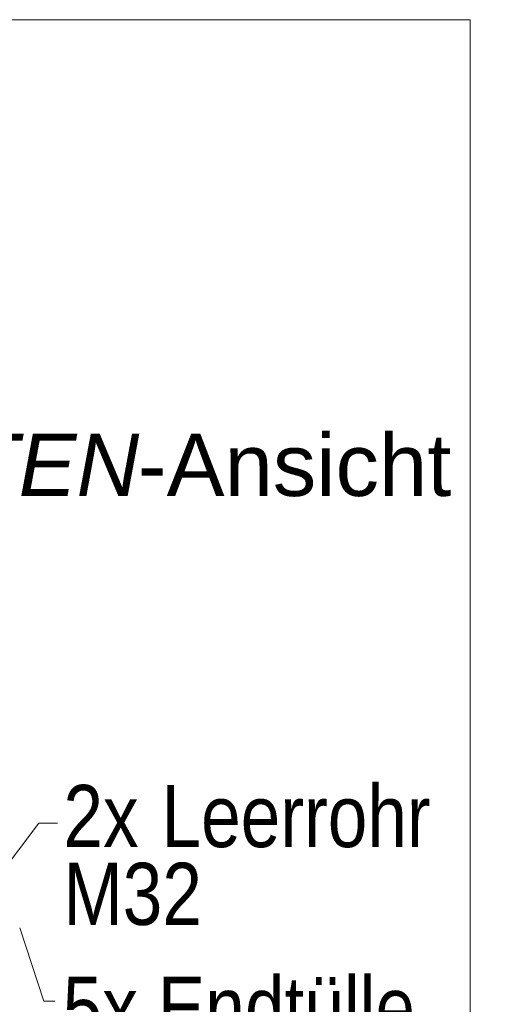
# Model space of a CAD drawing. Extents: x -620 to 300, y 62 to 1112.
# Tile 279 of 286: x 241 to 252, y 857 to 879. Entities that reach past the tile are written whole.
import ezdxf
from ezdxf.lldxf.tags import DXFTag

# ---------------------------------------------------------------- set-up
doc = ezdxf.new("R2010")
doc.units = 0
doc.layers.get('0').update_dxf_attribs({"lineweight": 13})
doc.layers.add('E_Detail_Beschriftung', color=7, linetype='Continuous', lineweight=13, true_color=0x009900)
doc.layers.add('E_Detail_Linie_Text_Bem', color=7, linetype='Continuous', lineweight=13)
doc.styles.get("Standard").update_dxf_attribs({"font": 'ARIALN.TTF'})
tags = doc.linetypes.add('fein_strichliert-A06G9SFU8I', pattern=[4, 1, -2, 1]).pattern_tags.tags
tags[8:9] = [DXFTag(74, 4), DXFTag(75, 0), DXFTag(340, '0'), DXFTag(46, 0.0), DXFTag(50, 0.0), DXFTag(44, 0.0), DXFTag(45, 0.0)]
tags[6:7] = [DXFTag(74, 4), DXFTag(75, 0), DXFTag(340, '0'), DXFTag(46, 0.0), DXFTag(50, 0.0), DXFTag(44, 0.0), DXFTag(45, 0.0)]
tags[4:5] = [DXFTag(74, 4), DXFTag(75, 0), DXFTag(340, '0'), DXFTag(46, 0.0), DXFTag(50, 0.0), DXFTag(44, 0.0), DXFTag(45, 0.0)]

# ---------------------------------------------------------------- blocks, each defined once
blk = doc.blocks.new('Referenz-A06G9SFV8I')
at = {"layer": 'E_Detail_Linie_Text_Bem', "linetype": 'fein_strichliert-A06G9SFU8I', "ltscale": 0.65}
for p, q in [((251.219, 878.706), (188.45, 878.706)), ((251.219, 817.389), (251.219, 878.706))]:
    blk.add_line(p, q, dxfattribs=at)
at = {"layer": 'E_Detail_Linie_Text_Bem', "color": 0, "linetype": 'Continuous', "ltscale": 0.13}
for p, q in [((239.835, 858.398), (241.505, 860.607)), ((241.505, 860.607), (241.93, 860.607)), ((241.618, 856.6), (241.08, 858.248)), ((241.868, 856.6), (241.618, 856.6))]:
    blk.add_line(p, q, dxfattribs=at)
at = {"layer": 'E_Detail_Beschriftung', "linetype": 'Continuous', "lineweight": -2, "ltscale": 0.25, "char_height": 1.4, "attachment_point": 1}
for s, insert in [('{\\fArial;-Ansicht}', (243.734, 869.377)), ('{\\fArial|b0|i1;SEITEN}', (236.705, 869.377))]:
    blk.add_mtext(s, dxfattribs=dict(at, insert=insert))
at = {"layer": 'E_Detail_Beschriftung', "linetype": 'Continuous', "ltscale": 0.13, "char_height": 1.4, "attachment_point": 1}
for s, insert in [('{\\fArial Narrow;2x}', (242.061, 861.467)), ('{\\fArial Narrow;Leerrohr}', (244.271, 861.467)), ('{\\fArial Narrow;M32}', (242.061, 859.714)), ('{\\fArial Narrow;5x Endtülle}', (242.046, 857.15))]:
    blk.add_mtext(s, dxfattribs=dict(at, insert=insert))

msp = doc.modelspace()

# ---------------------------------------------------------------- block references
at = {"color": 8, "lineweight": 25, "ltscale": 0.25, "true_color": 0x808080}
msp.add_blockref('Referenz-A06G9SFV8I', (0, 0), dxfattribs=at)

doc.saveas('drawing.dxf')
